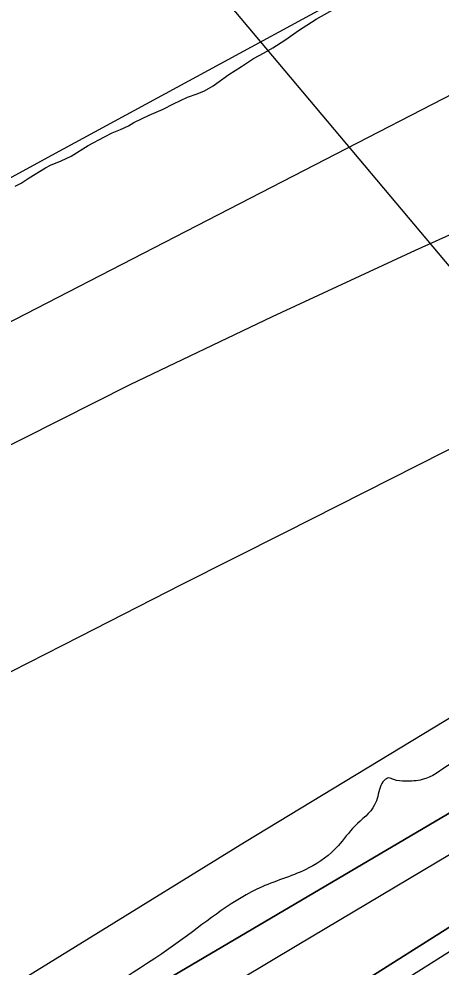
# Model space of a CAD drawing. Extents: x 3281947 to 3319794, y 715894 to 741249.
# Drawn here: x 3298566 to 3298787.1, y 735444.2 to 735940.8 of the extents above; entities that cross this region are included whole.
import ezdxf

# ---------------------------------------------------------------- set-up
doc = ezdxf.new("R2010")
doc.units = 0
for name, color, linetype in [('V-RIVR-EDGE', 7, 'Continuous'), ('V-RIVR-RANG', 7, 'Continuous'), ('V-SITE-VEGE', 7, 'Continuous'), ('V-TOPO-DPTH', 7, 'Continuous'), ('V-TOPO-MAJR', 7, 'Continuous'), ('V-TOPO-MINR', 7, 'Continuous'), ('V-TOPO-WATR', 7, 'Continuous')]:
    doc.layers.add(name, color=color, linetype=linetype)

msp = doc.modelspace()

# ---------------------------------------------------------------- linework, layer by layer
at = {"layer": 'V-RIVR-EDGE'}
msp.add_spline([(3306927.29, 739468.31), (3306926.13, 739467.23), (3306903.71, 739453.6), (3306870.08, 739429.23), (3306847.25, 739417.27), (3306829.83, 739410.68), (3306783.33, 739383.02), (3306752.2, 739364.86), (3306726.05, 739348.76), (3306702.39, 739335.14), (3306684.96, 739324.83), (3306665.87, 739314.93), (3306638.88, 739297.17), (3306600.27, 739272.81), (3306545.47, 739237.3), (3306523.05, 739219.95), (3306470.34, 739190.23), (3306401.43, 739148.13), (3306343.74, 739117.18), (3306258.66, 739071.39), (3306203.04, 739040.44), (3306174.41, 739028.49), (3306163.21, 739023.54), (3306146.6, 739012.81), (3306119.21, 738998.78), (3306082.68, 738977.73), (3306000.93, 738937.32), (3305897.18, 738886.59), (3305874.36, 738874.63), (3305858.59, 738869.28), (3305835.35, 738857.32), (3305801.32, 738839.99), (3305780.99, 738829.68), (3305760.25, 738823.1), (3305753.19, 738818.97), (3305734.92, 738806.17), (3305715.83, 738794.2), (3305680.14, 738778.95), (3305650.28, 738771.15), (3305639.08, 738767.86), (3305612.52, 738755.08), (3305580.99, 738740.65), (3305562.73, 738732.4), (3305541.97, 738719.6), (3305524.13, 738713.02), (3305499.25, 738706.45), (3305484.73, 738701.09), (3305439.9, 738673.85), (3305385.93, 738638.75), (3305341.51, 738613.16), (3305295.02, 738585.09), (3305260.58, 738568.6), (3305238.58, 738557.05), (3305221.15, 738546.73), (3305195.01, 738536.85), (3305174.27, 738531.09), (3305162.66, 738528.22), (3305151.04, 738521.2), (3305133.19, 738510.89), (3305120.74, 738504.7), (3305108.3, 738501.41), (3305096.27, 738496.88), (3305067.63, 738482.03), (3305036.51, 738467.6), (3305009.95, 738456.89), (3304984.64, 738443.69), (3304966.8, 738435.86), (3304935.69, 738426.82), (3304922.41, 738419.81), (3304917, 738414.02), (3304911.19, 738410.3), (3304904.55, 738406.59), (3304892.52, 738401.64), (3304880.49, 738399.19), (3304872.61, 738396.72), (3304863.48, 738393.01), (3304850.2, 738385.17), (3304841.48, 738379.39), (3304833.19, 738377.75), (3304818.27, 738378.2), (3304809.56, 738374.91), (3304778.86, 738365.86), (3304753.14, 738358.05), (3304727.42, 738348.58), (3304707.92, 738338.27), (3304689.23, 738325.88), (3304632.4, 738306.13), (3304574.74, 738288.86), (3304543.63, 738278.57), (3304508.37, 738263.74), (3304471.85, 738248.08), (3304454.85, 738243.15), (3304430.8, 738241.55), (3304416.3, 738244.07), (3304383.98, 738249.54), (3304362.85, 738252.49), (3304345.86, 738250.88), (3304333.83, 738250.49), (3304318.49, 738245.56), (3304302.71, 738236.89), (3304285.68, 738220.77), (3304275.72, 738214.58), (3304263.68, 738208.8), (3304255.79, 738202.61), (3304240.84, 738187.72), (3304227.13, 738174.91), (3304205.53, 738159.21), (3304180.21, 738143.11), (3304166.93, 738134.44), (3304163.18, 738129.06), (3304156.11, 738118.3), (3304146.14, 738111.69), (3304128.72, 738103.44), (3304110.88, 738098.1), (3304071.47, 738083.28), (3303987.25, 738052.4), (3303903.44, 738017.37), (3303874.39, 738005.01), (3303826.68, 737986.89), (3303754.5, 737961.37), (3303700.56, 737937.88), (3303635.84, 737912.34), (3303612.18, 737899.55), (3303591.43, 737889.66), (3303549.95, 737877.74), (3303524.65, 737869.93), (3303506.81, 737863.75), (3303479.01, 737851.8), (3303451.62, 737837.78), (3303415.53, 737823.77), (3303344.58, 737794.11), (3303284.4, 737764.41), (3303261.99, 737752.86), (3303237.91, 737737.17), (3303213.01, 737723.97), (3303186.03, 737709.53), (3303142.47, 737690.16), (3303097.65, 737667.47), (3303032.5, 737639.45), (3302976.49, 737617.2), (3302929.2, 737601.15), (3302876.52, 737583.05), (3302830.47, 737568.65), (3302796.04, 737555.89), (3302747.5, 737537.77), (3302720.11, 737525.41), (3302695.21, 737512.2), (3302675.29, 737499.82), (3302664.09, 737496.95), (3302635.46, 737484.17), (3302576.13, 737459.86), (3302548.74, 737447.08), (3302510.16, 737433.08), (3302457.47, 737413.73), (3302420.96, 737398.07), (3302391.09, 737388.61), (3302329.27, 737363.9), (3302286.53, 737344.93), (3302210.18, 737311.14), (3302137.58, 737284.79), (3302109.37, 737273.25), (3302086.96, 737264.19), (3302049.2, 737245.63), (3302019.74, 737230.78), (3301976.58, 737211.41), (3301950.44, 737201.11), (3301943.39, 737198.23), (3301933.85, 737194.11), (3301894.01, 737176.38), (3301809.36, 737136.8), (3301743.39, 737108.36), (3301680.73, 737080.75), (3301627.61, 737053.94), (3301579.48, 737032.92), (3301552.93, 737023.04), (3301534.26, 737014.79), (3301493.59, 736995.83), (3301411, 736954.58), (3301362.03, 736929.42), (3301310.58, 736905.51), (3301262.86, 736882.42), (3301215.13, 736859.74), (3301178.2, 736842), (3301149.56, 736826.74), (3301101.42, 736800.33), (3301041.66, 736769.39), (3300976.09, 736738.47), (3300927.54, 736714.13), (3300864.46, 736682.38), (3300815.49, 736658.04), (3300740.37, 736620.92), (3300694.72, 736598.24), (3300651.98, 736576.79), (3300615.05, 736559.89), (3300570.64, 736537.62), (3300525.41, 736513.69), (3300478.51, 736490.18), (3300412.11, 736457.6), (3300368.54, 736435.33), (3300334.5, 736417.17), (3300322.47, 736411.81), (3300311.27, 736408.94), (3300299.25, 736406.07), (3300295.52, 736406.08), (3300294.68, 736404.42), (3300294.66, 736396.96), (3300281.39, 736392.43), (3300255.24, 736375.92), (3300190.5, 736346.24), (3300137.8, 736319.43), (3300120.79, 736312.42), (3300104.6, 736304.17), (3300099.2, 736299.21), (3300086.33, 736291.37), (3300046.9, 736269.91), (3299992.95, 736243.1), (3299941.9, 736215.05), (3299871.76, 736177.5), (3299788.33, 736128.8), (3299655.93, 736055.76), (3299580.81, 736015.33), (3299521.04, 735981.49), (3299469.98, 735950.53), (3299434.7, 735930.72), (3299399, 735909.67), (3299352.93, 735884.92), (3299310.19, 735863.05), (3299289.02, 735851.91), (3299266.19, 735838.29), (3299249.17, 735827.14), (3299241.27, 735819.29), (3299240.02, 735816.39), (3299238.36, 735813.08), (3299235.87, 735811.01), (3299230.47, 735809.37), (3299225.08, 735806.89), (3299193.94, 735785.83), (3299175.68, 735777.17), (3299154.93, 735763.96), (3299106.35, 735732.58), (3299056.54, 735703.69), (3299005.48, 735671.9), (3298963.97, 735645.89), (3298895.08, 735610.83), (3298849, 735583.17), (3298814.97, 735563.78), (3298791.31, 735550.16), (3298777.2, 735542.32), (3298768.49, 735541.51), (3298762.28, 735542.35), (3298759.79, 735543.19), (3298757.3, 735541.95), (3298755.22, 735538.23), (3298752.3, 735529.12), (3298741.91, 735517.95), (3298733.18, 735507.61), (3298717.81, 735496.04), (3298693.33, 735486.15), (3298651.82, 735458.9), (3298592.03, 735419.67), (3298532.25, 735380.03), (3298484.1, 735349.89), (3298445.07, 735323.88), (3298407.29, 735299.1), (3298382.8, 735283.41), (3298379.07, 735283.42), (3298372.45, 735288), (3298370.37, 735286.34), (3298373.26, 735281.36), (3298375.32, 735278.46), (3298372.41, 735275.15), (3298357.47, 735264.82), (3298336.29, 735249.12), (3298313.87, 735235.09), (3298289.37, 735216.5), (3298260.31, 735195.84), (3298236.64, 735177.25), (3298208.4, 735155.77), (3298183.07, 735137.18), (3298161.48, 735121.89), (3298140.29, 735103.3), (3298125.34, 735088.83), (3298116.19, 735078.9), (3298113.69, 735074.35), (3298097.08, 735060.71), (3298092.52, 735061.14), (3298082.55, 735052.04), (3298053.07, 735030.98), (3298015.7, 735004.13), (3297985.4, 734984.31), (3297950.93, 734959.52), (3297922.28, 734938.87), (3297903.6, 734926.48), (3297899.03, 734921.93), (3297888.64, 734910.35), (3297879.91, 734901.26), (3297866.21, 734893.42), (3297848.79, 734885.58), (3297830.51, 734869.46), (3297800.18, 734841.77), (3297778.17, 734825.24), (3297773.18, 734817.38), (3297767.79, 734817.39), (3297757.83, 734811.2), (3297737.07, 734797.16), (3297708.83, 734775.26), (3297691.81, 734762.04), (3297668.97, 734745.93), (3297649.04, 734731.89), (3297632.43, 734721.57), (3297622.89, 734718.28), (3297613.35, 734713.74), (3297603.79, 734704.23), (3297598.38, 734695.54), (3297582.6, 734681.07), (3297559.33, 734659.16), (3297519.87, 734623.61), (3297489.97, 734601.31), (3297462.56, 734580.65), (3297445.53, 734565.77), (3297435.15, 734559.16), (3297418.13, 734548.84), (3297407.33, 734538.51), (3297396.95, 734528.59), (3297386.13, 734512.86), (3297377.81, 734501.69), (3297353.31, 734483.52), (3297326.32, 734462.03), (3297292.25, 734431.44), (3297270.24, 734412.43), (3297255.3, 734402.93), (3297250.32, 734400.46), (3297246.57, 734394.25), (3297246.14, 734389.69), (3297243.65, 734387.63), (3297231.61, 734377.71), (3297218.32, 734366.96), (3297207.51, 734355.39), (3297200.86, 734347.11), (3297196.7, 734340.08), (3297165.13, 734311.97), (3297099.06, 734245.4), (3297065.41, 734212.74), (3297040.06, 734188.35), (3297027.6, 734178.43), (3297002.26, 734152.8), (3296989.36, 734134.59), (3296962.77, 734110.2)], degree=3, dxfattribs=at)
at = {"layer": 'V-RIVR-RANG'}
msp.add_line((3298292.74, 736404.87), (3299193.15, 735332.84), dxfattribs=at)
at = {"layer": 'V-SITE-VEGE'}
msp.add_lwpolyline([(3298564.06, 735853.28), (3298567.09, 735854.82), (3298571.38, 735857.58), (3298579.94, 735862.75), (3298582.61, 735864.12), (3298588.13, 735866.51), (3298593.29, 735868.9), (3298602.22, 735874.42), (3298610.77, 735879.05), (3298614.87, 735881.11), (3298619.14, 735882.81), (3298623.41, 735884.86), (3298626.27, 735886.58), (3298634.28, 735890.35), (3298641.58, 735893.59), (3298646.92, 735896.34), (3298654.22, 735899.76), (3298659.38, 735901.62), (3298663.12, 735903.15), (3298667.75, 735905.73), (3298675.98, 735911.78), (3298682.58, 735915.92), (3298688.83, 735920.06), (3298694.36, 735922.98), (3298699, 735925.74), (3298705.24, 735929.71), (3298712.93, 735935.06), (3298716.85, 735937.48), (3298721.68, 735940.76), (3298733.27, 735947.11)], dxfattribs=at)
at = {"layer": 'V-TOPO-DPTH'}
for points in [[(3301416.62, 737012.15), (3301342.23, 736975.91), (3301268.15, 736939.03), (3301194.28, 736901.73), (3300580.74, 736588.56), (3300556.96, 736576.31), (3300533.25, 736563.93), (3300509.64, 736551.37), (3300486.1, 736538.69), (3300462.6, 736525.91), (3300439.1, 736513.15), (3300415.59, 736500.39), (3300392.08, 736487.64), (3300351.24, 736465.49), (3300307.05, 736442.18), (3300262.53, 736419.54), (3300217.51, 736397.92), (3300172.15, 736376.98), (3299526.85, 736087.91), (3298705.03, 735671.69), (3298651.36, 735644.47), (3298597.72, 735617.21), (3298544.11, 735589.87)], [(3300149.98, 736312.93), (3300070.11, 736267.84), (3299580.71, 735989.26), (3299580.5, 735989.14), (3299580.29, 735989.02), (3299580.08, 735988.89), (3299579.87, 735988.77), (3299579.66, 735988.64), (3299579.45, 735988.52), (3299579.24, 735988.39), (3299579.03, 735988.27), (3299527.47, 735957.26), (3299501.44, 735941.69), (3299475.37, 735926.19), (3299449.23, 735910.82), (3299423.04, 735895.53), (3299368.92, 735864.08), (3299315.67, 735833.07), (3299262.45, 735802), (3299209.28, 735770.84), (3299156.16, 735739.62), (3298506.9, 735357.3)], [(3298506.9, 735357.3), (3299156.16, 735739.62), (3299209.28, 735770.84), (3299262.45, 735802), (3299315.67, 735833.07), (3299368.92, 735864.08), (3299423.04, 735895.53), (3299449.23, 735910.82), (3299475.37, 735926.19), (3299501.44, 735941.69), (3299527.47, 735957.26), (3299579.03, 735988.27), (3299579.24, 735988.39), (3299579.45, 735988.52), (3299579.66, 735988.64), (3299579.87, 735988.77), (3299580.08, 735988.89), (3299580.29, 735989.02), (3299580.5, 735989.14), (3299580.71, 735989.26), (3300070.11, 736267.84), (3300149.98, 736312.93)], [(3300155.67, 736278.9), (3300042.98, 736217.74), (3299931.07, 736155.18), (3299819.67, 736091.68), (3299599.13, 735964.14), (3299598.39, 735963.71), (3299597.66, 735963.27), (3299596.92, 735962.83), (3299596.19, 735962.39), (3299595.46, 735961.94), (3299594.73, 735961.5), (3299593.99, 735961.05), (3299593.26, 735960.61), (3299414.34, 735853.23), (3299324.34, 735798.78), (3299234.6, 735743.91), (3299145.24, 735688.41), (3299056.15, 735632.5), (3298570.28, 735325.17)], [(3298570.28, 735325.17), (3299056.15, 735632.5), (3299145.24, 735688.41), (3299234.6, 735743.91), (3299324.34, 735798.78), (3299414.34, 735853.23), (3299593.26, 735960.61), (3299593.99, 735961.05), (3299594.73, 735961.5), (3299595.46, 735961.94), (3299596.19, 735962.39), (3299596.92, 735962.83), (3299597.66, 735963.27), (3299598.39, 735963.71), (3299599.13, 735964.14), (3299819.67, 736091.68), (3299931.07, 736155.18), (3300042.98, 736217.74), (3300155.67, 736278.9)]]:
    msp.add_lwpolyline(points, dxfattribs=at)
at = {"layer": 'V-TOPO-MAJR'}
msp.add_lwpolyline([(3297923.37, 736286.05), (3299564.54, 736587.72), (3300367.54, 736831.02), (3300399.49, 736820.28), (3300417.16, 736781.15), (3300420.77, 736747.22), (3299451.98, 736335.47), (3299427.61, 736322.98), (3299403.3, 736310.38), (3299379.07, 736297.64), (3299354.89, 736284.8), (3298995.72, 736092.45), (3298860.06, 736019.42), (3298724.57, 735946.08), (3298589.19, 735872.54), (3298319.4, 735725.59)], dxfattribs=at)
at = {"layer": 'V-TOPO-MINR'}
for points in [[(3301401.67, 737509.9), (3301394.04, 737505.29), (3300494.89, 736729.86), (3300471.78, 736715.83), (3300448.43, 736702.26), (3300424.69, 736689.36), (3300400.7, 736676.91), (3300049.49, 736501.06), (3299950.79, 736452.64), (3299851.59, 736405.29), (3299751.64, 736359.56), (3299651.18, 736314.89), (3299503.9, 736250.84), (3299476.76, 736238.89), (3299449.7, 736226.77), (3299422.75, 736214.41), (3299395.87, 736201.88), (3299300.99, 736157.14), (3299226.92, 736121.72), (3299153.11, 736085.78), (3299079.69, 736049.05), (3299006.53, 736011.8), (3298356.23, 735676.33)], [(3301416.62, 737012.15), (3301342.23, 736975.91), (3301268.15, 736939.03), (3301194.28, 736901.73), (3300580.74, 736588.56), (3300556.96, 736576.31), (3300533.25, 736563.93), (3300509.64, 736551.37), (3300486.1, 736538.69), (3300462.6, 736525.91), (3300439.1, 736513.15), (3300415.59, 736500.39), (3300392.08, 736487.64), (3300351.24, 736465.49), (3300307.05, 736442.18), (3300262.53, 736419.54), (3300217.51, 736397.92), (3300172.15, 736376.98), (3299526.85, 736087.91), (3298705.03, 735671.69), (3298651.36, 735644.47), (3298597.72, 735617.21), (3298544.11, 735589.87)], [(3300138.79, 736435.74), (3300014.21, 736381.46), (3299890.07, 736326.16), (3299766.23, 736270.19), (3299555.06, 736173.72), (3299524.83, 736159.85), (3299494.63, 736145.91), (3299464.47, 736131.87), (3299434.34, 736117.76), (3299373.48, 736089.13), (3299312.83, 736060.91), (3299252.04, 736033), (3299191.03, 736005.58), (3299129.87, 735978.49), (3299123.07, 735975.51), (3299058.45, 735947.07), (3298993.89, 735918.48), (3298929.42, 735889.7), (3298865.01, 735860.78), (3298773.53, 735819.52), (3298698.55, 735784.81), (3298624.07, 735749.11), (3298550.3, 735711.94)], [(3300226.13, 736374.93), (3299924.27, 736206.45), (3299865, 736173.42), (3299805.7, 736140.45), (3299746.35, 736107.57), (3299686.97, 736074.74), (3299646.02, 736052.14), (3299607.09, 736030.67), (3299568.14, 736009.22), (3299529.17, 735987.81), (3299490.19, 735966.42), (3299133.37, 735770.86), (3299019.9, 735707.53), (3298907.11, 735643.04), (3298795.32, 735576.82), (3298684.21, 735509.44), (3298518.83, 735407.4)], [(3300134.49, 736286.14), (3300028.38, 736226.96), (3299922.64, 736167.11), (3299589.93, 735976.69), (3299589.45, 735976.41), (3299588.98, 735976.14), (3299588.5, 735975.86), (3299588.03, 735975.58), (3299587.56, 735975.29), (3299587.09, 735975.01), (3299586.61, 735974.72), (3299586.14, 735974.44), (3299470.13, 735904.67), (3299411.61, 735869.57), (3299353.02, 735834.59), (3299294.34, 735799.76), (3299235.6, 735765.03), (3298931.99, 735586.1), (3298858.49, 735542.68), (3298785.06, 735499.14), (3298711.73, 735455.43), (3298638.46, 735411.62)], [(3300155.67, 736278.9), (3300042.98, 736217.74), (3299931.07, 736155.18), (3299819.67, 736091.68), (3299599.13, 735964.14), (3299598.39, 735963.71), (3299597.66, 735963.27), (3299596.92, 735962.83), (3299596.19, 735962.39), (3299595.46, 735961.94), (3299594.73, 735961.5), (3299593.99, 735961.05), (3299593.26, 735960.61), (3299414.34, 735853.23), (3299324.34, 735798.78), (3299234.6, 735743.91), (3299145.24, 735688.41), (3299056.15, 735632.5), (3298570.28, 735325.17)], [(3300137.47, 736251.48), (3300047.57, 736203.79), (3299958.2, 736155.13), (3299869.63, 736105.04), (3299781.59, 736053.99), (3299608.31, 735951.63), (3299607.31, 735951.04), (3299606.32, 735950.44), (3299605.33, 735949.83), (3299604.34, 735949.21), (3299603.35, 735948.6), (3299602.37, 735947.99), (3299601.37, 735947.39), (3299600.38, 735946.79), (3299360.85, 735803.52), (3299240.35, 735730.86), (3299120.21, 735657.62), (3299000.59, 735583.53), (3298881.33, 735508.86), (3298566.82, 735310.37)]]:
    msp.add_lwpolyline(points, dxfattribs=at)
at = {"layer": 'V-TOPO-WATR'}
msp.add_lwpolyline([(3300149.98, 736312.93), (3300070.11, 736267.84), (3299580.71, 735989.26), (3299580.5, 735989.14), (3299580.29, 735989.02), (3299580.08, 735988.89), (3299579.87, 735988.77), (3299579.66, 735988.64), (3299579.45, 735988.52), (3299579.24, 735988.39), (3299579.03, 735988.27), (3299527.47, 735957.26), (3299501.44, 735941.69), (3299475.37, 735926.19), (3299449.23, 735910.82), (3299423.04, 735895.53), (3299368.92, 735864.08), (3299315.67, 735833.07), (3299262.45, 735802), (3299209.28, 735770.84), (3299156.16, 735739.62), (3298506.9, 735357.3)], dxfattribs=at)

doc.saveas('drawing.dxf')
